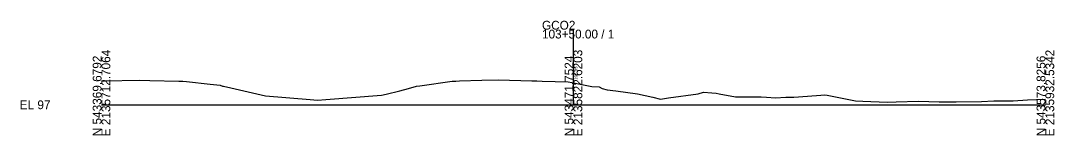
# Model space of a CAD drawing. Extents: x -14327 to 8886, y -10 to 39048.
# Drawn here: x 3974.3 to 4302.8, y 26990.3 to 27026.7 of the extents above; entities that cross this region are included whole.
import ezdxf

# ---------------------------------------------------------------- set-up
doc = ezdxf.new("R2010")
doc.units = 0
for name, color, linetype in [('RD_GPK_XS_Cell', 7, 'Continuous'), ('RD_XS_ExGround', 7, 'Continuous'), ('RD_XS_TX_Elev_EX', 7, 'Continuous')]:
    doc.layers.add(name, color=color, linetype=linetype)

msp = doc.modelspace()

# ---------------------------------------------------------------- linework, layer by layer
at = {"layer": 'RD_GPK_XS_Cell'}
for p, q in [((4150, 27000), (4150, 27023.86)), ((4000, 27000), (4150, 27000)), ((4150, 27000), (4300, 27000))]:
    msp.add_line(p, q, dxfattribs=at)
at = {"layer": 'RD_XS_ExGround'}
for p, q in [((4000, 27007.57), (4000.2, 27007.58)), ((4000.2, 27007.58), (4000.97, 27007.6)), ((4000.97, 27007.6), (4012.09, 27007.83)), ((4012.09, 27007.83), (4015.36, 27007.74)), ((4015.36, 27007.74), (4024.56, 27007.48)), ((4024.56, 27007.48), (4025.83, 27007.45)), ((4025.83, 27007.45), (4027.03, 27007.4)), ((4027.03, 27007.4), (4034.58, 27006.53)), ((4034.58, 27006.53), (4037.67, 27006.18)), ((4037.67, 27006.18), (4038.5, 27005.95)), ((4038.5, 27005.95), (4038.82, 27005.88)), ((4038.82, 27005.88), (4041.14, 27005.36)), ((4097.57, 27005.17), (4100.09, 27005.89)), ((4100.09, 27005.89), (4101.19, 27006.07)), ((4101.19, 27006.07), (4111.43, 27007.48)), ((4111.43, 27007.48), (4112.57, 27007.53)), ((4112.57, 27007.53), (4113.77, 27007.57)), ((4113.77, 27007.57), (4120.83, 27007.79)), ((4120.83, 27007.79), (4126.23, 27007.95)), ((4126.23, 27007.95), (4136.79, 27007.64)), ((4136.79, 27007.64), (4138.33, 27007.6)), ((4138.33, 27007.6), (4140.01, 27007.53)), ((4140.01, 27007.53), (4148.3, 27007.24)), ((4148.3, 27007.24), (4149.47, 27007.03)), ((4149.47, 27007.03), (4150, 27006.93)), ((4150, 27006.93), (4155.84, 27005.85)), ((4155.84, 27005.85), (4158.17, 27005.73)), ((4158.17, 27005.73), (4159.11, 27005.16)), ((4041.14, 27005.36), (4052.11, 27002.87)), ((4052.11, 27002.87), (4066.28, 27001.68)), ((4071.35, 27001.68), (4088.95, 27003.05)), ((4088.95, 27003.05), (4090.52, 27003.42)), ((4090.52, 27003.42), (4094.78, 27004.44)), ((4094.78, 27004.44), (4097.57, 27005.17)), ((4159.11, 27005.16), (4160.67, 27004.78)), ((4160.67, 27004.78), (4163.5, 27004.47)), ((4163.5, 27004.47), (4170.34, 27003.53)), ((4170.34, 27003.53), (4175.2, 27002.37)), ((4175.2, 27002.37), (4177.7, 27001.79)), ((4177.7, 27001.79), (4180.19, 27002.25)), ((4180.19, 27002.25), (4189.66, 27003.48)), ((4189.66, 27003.48), (4191.37, 27003.97)), ((4191.37, 27003.97), (4194.02, 27003.75)), ((4194.02, 27003.75), (4195.31, 27003.65)), ((4195.31, 27003.65), (4196.35, 27003.45)), ((4196.35, 27003.45), (4201.5, 27002.57)), ((4201.5, 27002.57), (4207.41, 27002.54)), ((4207.41, 27002.54), (4209.66, 27002.53)), ((4209.66, 27002.53), (4211.32, 27002.4)), ((4211.32, 27002.4), (4214.19, 27002.17)), ((4214.19, 27002.17), (4217.55, 27002.37)), ((4217.55, 27002.37), (4219.66, 27002.39)), ((4219.66, 27002.39), (4220.09, 27002.44)), ((4220.09, 27002.44), (4224.35, 27002.74)), ((4224.35, 27002.74), (4228.64, 27003.07)), ((4228.64, 27003.07), (4229.67, 27003.12)), ((4229.67, 27003.12), (4230.67, 27003.09)), ((4230.67, 27003.09), (4239.68, 27001.26)), ((4066.28, 27001.68), (4068.67, 27001.51)), ((4068.67, 27001.51), (4071.35, 27001.68)), ((4239.68, 27001.26), (4242.01, 27001.14)), ((4242.01, 27001.14), (4249.68, 27000.8)), ((4249.68, 27000.8), (4252.52, 27000.9)), ((4252.52, 27000.9), (4259.69, 27001.11)), ((4259.69, 27001.11), (4266.25, 27000.97)), ((4266.25, 27000.97), (4271.61, 27000.95)), ((4271.61, 27000.95), (4279.71, 27001.07)), ((4279.71, 27001.07), (4283.62, 27001.21)), ((4283.62, 27001.21), (4289.71, 27001.25)), ((4289.71, 27001.25), (4294.36, 27001.58)), ((4294.36, 27001.58), (4300, 27001.79))]:
    msp.add_line(p, q, dxfattribs=at)

# ---------------------------------------------------------------- texts
at = {"layer": 'RD_GPK_XS_Cell'}
for s, p in [('GCO2', (4140, 27023.86)), ('103+50.00 / 1', (4140, 27021.06)), ('EL 97', (3974, 26998.6))]:
    msp.add_text(s, height=2.8, dxfattribs=at).set_placement(p)
for s, p in [('N 543369.6792', (4000, 26990)), ('E 2135712.7064', (4002.8, 26990)), ('N 543471.7524', (4150, 26990)), ('E 2135822.6203', (4152.8, 26990)), ('N 543573.8256', (4300, 26990)), ('E 2135932.5342', (4302.8, 26990))]:
    msp.add_text(s, height=2.8, rotation=90, dxfattribs=at).set_placement(p)
at = {"layer": 'RD_XS_TX_Elev_EX'}
msp.add_text('103.93', height=1, rotation=90, dxfattribs=at).set_placement((4151.25, 27007.93))

doc.saveas('drawing.dxf')
